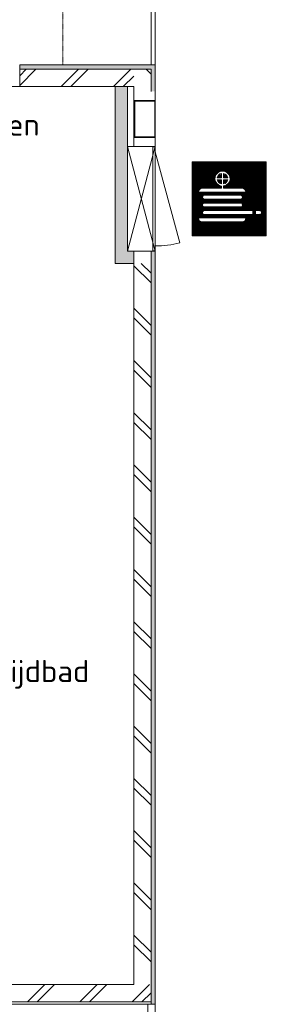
# Model space of a CAD drawing. Header units: millimetres. Extents: x 2016 to 102618, y -16590 to 68005.
# Tile 264 of 654: x 62400 to 64400, y 52400 to 60398. Entities that reach past the tile are written whole.
import ezdxf

# ---------------------------------------------------------------- set-up
doc = ezdxf.new("R2010")
doc.units = ezdxf.units.MM
doc.linetypes.add('dash 2_2', pattern=[4, 2, -2])
for name, color, linetype, lineweight in [('A-ANNO-NOTE', 131, 'Continuous', 5), ('A-AREA-IDEN', 2, 'Continuous', 9), ('A-DETL', 90, 'Continuous', 18), ('A-DETL-GENF', 92, 'Continuous', 13), ('A-FLOR', 192, 'Continuous', 13), ('A-GENM', 13, 'Continuous', 13), ('A-GLAZ-CWMG', 51, 'Continuous', 13), ('A-WALL', 113, 'Continuous', 13), ('A-WALL-FNSH', 113, 'Continuous', 25), ('A-WALL-PATT', 111, 'Continuous', 25), ('E-FIRE', 2, 'Continuous', 13), ('G-ANNO-TEXT', 231, 'Continuous', 9), ('I-WALL', 2, 'Continuous', 13)]:
    doc.layers.add(name, color=color, linetype=linetype, lineweight=lineweight)
doc.styles.add('ISOCPEUR_2', font='isocpeur.ttf', dxfattribs={"height": 180})

# ---------------------------------------------------------------- blocks, each defined once
blk = doc.blocks.new('Rectangular Mullion - aluminium kozijn_RT62_68mm-4490195-00 Begane grond')
at = {"layer": 'A-GLAZ-CWMG'}
for p, q in [((-68, 31), (0, 31)), ((-68, -31), (-68, 31)), ((0, 31), (0, -31)), ((0, -31), (-68, -31))]:
    blk.add_line(p, q, dxfattribs=at)
blk = doc.blocks.new('65_VCS_FA_brandslanghaspelkast_inbouw - inbouw_ajax_dicht_790x790x225 antraciet-4110440-00 Begane grond')
at = {"layer": 'A-DETL-GENF'}
blk.add_line((-258, 17.5), (481.9, 215.8), dxfattribs=at)
blk.add_arc((-258, 17.5), 766, 360, 15, dxfattribs=at)
at = {"layer": 'E-FIRE', "lineweight": 5}
for p, q in [((549.5, 17.5), (-299.5, -209.5)), ((-299.5, 17.5), (549.5, -209.5)), ((-299.5, -209.5), (-299.5, 17.5)), ((549.5, 17.5), (549.5, -209.5)), ((549.5, -209.5), (-299.5, -209.5))]:
    blk.add_line(p, q, dxfattribs=at)
at = {"layer": 'E-FIRE'}
for p, q in [((-297.5, 17.5), (547.5, 17.5)), ((-297.5, 17.5), (-297.5, -3.5)), ((547.5, -3.5), (547.5, 17.5)), ((-299.5, -3.5), (549.5, -3.5)), ((-299.5, -209.5), (-299.5, -3.5)), ((549.5, -3.5), (549.5, -209.5))]:
    blk.add_line(p, q, dxfattribs=at)
blk = doc.blocks.new('Afvalbak - Type 1-V306-00 Begane grond')
at = {"layer": 'A-GENM', "lineweight": 18}
for p, q in [((-24, 272), (-24, 107)), ((269, 277), (-19, 277)), ((-19, 272), (269, 272)), ((-19, 272), (-19, 112)), ((269, 272), (269, 112)), ((274, 107), (274, 272)), ((274, 107), (-24, 107)), ((269, 112), (-19, 112))]:
    blk.add_line(p, q, dxfattribs=at)
for centre, start, end in [((-19, 272), 90, 180), ((269, 272), 360, 90)]:
    blk.add_arc(centre, 5, start, end, dxfattribs=at)

msp = doc.modelspace()

# ---------------------------------------------------------------- hatches: boundary and pattern name
at = {"layer": 'A-WALL-PATT', "lineweight": 13}
h = msp.add_hatch(color=256, dxfattribs=at)
h.paths.add_polyline_path([(63436.1, 59995), (63465, 59995), (63465, 60030), (62400, 60030), (62400, 59995), (63325, 59995)], flags=0)
h.paths.add_polyline_path([(59175, 59995), (60640, 59995), (60640, 60030), (59000, 60030), (59000, 59995), (59035, 59995)], flags=0)
at = {"layer": 'A-WALL-PATT', "lineweight": 5}
h = msp.add_hatch(dxfattribs=at)
h.set_pattern_fill('FP_334', color=256, angle=-135, style=0, pattern_type=2)
h.set_pattern_definition([(225, (61180, 59995), (212.13, -212.13), []), (225, (61180, 57795), (212.132, -212.132), [])])
h.paths.add_polyline_path([(62400, 59855), (63325, 59855), (63325, 59995), (62400, 59995)], flags=0)
h.paths.add_polyline_path([(59175, 59855), (60640, 59855), (60640, 59995), (59035, 59995), (59035, 59855)], flags=0)
h = msp.add_hatch(dxfattribs=at)
h.set_pattern_fill('FP_195', color=256, angle=-135, style=0, pattern_type=2)
h.set_pattern_definition([(315, (63325, 56277.5), (212.132, 212.132), []), (315, (65525, 56277.5), (212.132, 212.132), [])])
h.paths.add_polyline_path([(63325, 52560), (63465, 52560), (63465, 58418), (63325, 58418), (63325, 54401)], flags=0)
h.paths.add_polyline_path([(63436.1, 59815), (63465, 59815), (63465, 59995), (63325, 59995), (63325, 59815)], flags=0)
at = {"layer": 'A-WALL-PATT'}
h = msp.add_hatch(color=256, dxfattribs=at)
h.paths.add_polyline_path([(63500, 34920), (63500, 35447.5), (63465, 35447.5), (63465, 34920)], flags=0)
h.paths.add_polyline_path([(63500, 38065), (63500, 48974.5), (63465, 48974.5), (63465, 38065)], flags=0)
h.paths.add_polyline_path([(63485, 52400), (63500, 52400), (63500, 58418), (63465, 58418), (63465, 52400)], flags=0)
h.paths.add_polyline_path([(63500, 59815), (63500, 60030), (63465, 60030), (63465, 59815), (63495, 59815)], flags=0)
for points in [[(63173, 58518), (63273, 58518), (63273, 59855), (63173, 59855), (63173, 58609.1)], [(63273, 58418), (63273, 58518), (63173, 58518), (63173, 58418)], [(63325, 58418), (63325, 58518), (63273, 58518), (63273, 58418)], [(63485.7, 58418), (63500, 58418), (63500, 58518), (63465, 58518), (63465, 58418), (63479, 58418)]]:
    msp.add_hatch(color=256, dxfattribs=at).paths.add_polyline_path(points, flags=0)
at = {"layer": 'A-WALL-PATT', "lineweight": 5}
h = msp.add_hatch(dxfattribs=at)
h.set_pattern_fill('FP_371', color=256, angle=225, style=0, pattern_type=2)
h.set_pattern_definition([(45, (61250, 52400), (-212.132, 212.132), []), (45, (61250, 54600), (-212.132, 212.132), [])])
h.paths.add_polyline_path([(63325, 52420), (63465, 52420), (63465, 52560), (59000, 52560), (59000, 52420), (62191.7, 52420)], flags=0)

# ---------------------------------------------------------------- linework, layer by layer
at = {"layer": 'A-ANNO-NOTE', "lineweight": 9}
for p, q in [((63800, 58642.5), (63800, 59242.5)), ((63800, 59242.5), (64400, 59242.5)), ((63800, 59234.5), (64400, 59234.5)), ((63800, 59226.5), (64400, 59226.5)), ((63800, 59218.5), (64400, 59218.5)), ((63800, 59210.5), (64400, 59210.5)), ((63800, 59202.5), (64400, 59202.5)), ((63800, 59194.5), (64400, 59194.5)), ((63800, 59186.5), (64400, 59186.5)), ((64400, 59242.5), (64400, 58642.5)), ((63800, 59178.5), (64400, 59178.5)), ((63800, 59170.5), (64400, 59170.5)), ((63800, 59162.5), (64021, 59162.5)), ((63800, 59154.5), (64007.6, 59154.5)), ((63800, 59146.5), (63999, 59146.5)), ((63800, 59138.5), (63993, 59138.5)), ((63800, 59130.5), (63988.6, 59130.5)), ((63800, 59122.5), (63985.6, 59122.5)), ((63800, 59114.5), (63983.7, 59114.5)), ((63800, 59106.5), (63982.8, 59106.5)), ((64036.7, 59114.5), (64002, 59114.5)), ((64004.5, 59122.5), (64036.7, 59122.5)), ((64008.9, 59130.5), (64036.7, 59130.5)), ((64016, 59138.5), (64036.7, 59138.5)), ((64036.7, 59148.8), (64036.7, 59114.5)), ((64054.1, 59114.5), (64054.1, 59148.5)), ((64054.1, 59138.5), (64073.3, 59138.5)), ((64054.1, 59130.5), (64080.4, 59130.5)), ((64054.1, 59122.5), (64084.8, 59122.5)), ((64087.3, 59114.5), (64054.1, 59114.5)), ((64068.3, 59162.5), (64400, 59162.5)), ((64081.7, 59154.5), (64400, 59154.5)), ((64090.2, 59146.5), (64400, 59146.5)), ((64096.3, 59138.5), (64400, 59138.5)), ((64100.7, 59130.5), (64400, 59130.5)), ((64103.8, 59122.5), (64400, 59122.5)), ((64105.6, 59114.5), (64400, 59114.5)), ((64106.5, 59106.5), (64400, 59106.5)), ((63800, 59098.5), (63983.5, 59098.5)), ((63800, 59090.5), (63985.3, 59090.5)), ((63800, 59082.5), (63988.2, 59082.5)), ((63800, 59074.5), (63992.4, 59074.5)), ((63800, 59066.5), (63998.3, 59066.5)), ((63800, 59058.5), (64006.6, 59058.5)), ((63800, 59050.5), (64019.4, 59050.5)), ((63800, 59042.5), (64036.7, 59042.5)), ((63800, 59034.5), (64036.7, 59034.5)), ((63800, 59026.5), (63870.9, 59026.5)), ((64036.7, 59028.3), (63881.3, 59028.3)), ((64002.2, 59097), (64036.7, 59097)), ((64004.3, 59090.5), (64036.7, 59090.5)), ((64008.5, 59082.5), (64036.7, 59082.5)), ((64015.3, 59074.5), (64036.7, 59074.5)), ((64036.7, 59097), (64036.7, 59063.5)), ((64036.7, 59045.3), (64036.7, 59028.3)), ((64054.1, 59097), (64087.1, 59097)), ((64054.1, 59063.8), (64054.1, 59097)), ((64054.1, 59090.5), (64085.1, 59090.5)), ((64054.1, 59082.5), (64080.9, 59082.5)), ((64054.1, 59074.5), (64074.1, 59074.5)), ((64054.1, 59028.3), (64054.1, 59047.3)), ((64054.1, 59042.5), (64400, 59042.5)), ((64054.1, 59034.5), (64400, 59034.5)), ((64203.3, 59028.3), (64054.1, 59028.3)), ((64068.8, 59050.5), (64400, 59050.5)), ((64083.7, 59058.5), (64400, 59058.5)), ((64092.3, 59066.5), (64400, 59066.5)), ((64098.2, 59074.5), (64400, 59074.5)), ((64102.3, 59082.5), (64400, 59082.5)), ((64104.9, 59090.5), (64400, 59090.5)), ((64106.3, 59098.5), (64400, 59098.5)), ((64213.6, 59026.5), (64400, 59026.5)), ((63800, 59018.5), (63858.7, 59018.5)), ((63800, 59010.5), (63853.2, 59010.5)), ((63800, 59002.5), (63850.7, 59002.5)), ((63800, 58994.5), (64400, 58994.5)), ((63800, 58986.5), (64400, 58986.5)), ((63800, 58978.5), (64400, 58978.5)), ((63800, 58970.5), (63890.3, 58970.5)), ((63800, 58962.5), (63883.4, 58962.5)), ((63800, 58954.5), (63882.4, 58954.5)), ((63800, 58946.5), (63885.9, 58946.5)), ((63850.2, 58997.2), (64234.3, 58997.2)), ((64189.8, 58972.6), (63898.2, 58972.6)), ((64197.8, 58970.5), (64400, 58970.5)), ((64202.2, 58946.5), (64400, 58946.5)), ((64204.7, 58962.5), (64400, 58962.5)), ((64205.7, 58954.5), (64400, 58954.5)), ((64225.9, 59018.5), (64400, 59018.5)), ((64231.3, 59010.5), (64400, 59010.5)), ((64233.9, 59002.5), (64400, 59002.5)), ((63800, 58938.5), (64400, 58938.5)), ((63800, 58930.5), (64400, 58930.5)), ((63800, 58922.5), (64400, 58922.5)), ((63800, 58914.5), (64400, 58914.5)), ((63800, 58906.5), (63890.9, 58906.5)), ((63800, 58898.5), (63883.5, 58898.5)), ((63800, 58890.5), (63882.4, 58890.5)), ((63800, 58882.5), (63885.6, 58882.5)), ((63800, 58874.5), (64400, 58874.5)), ((63800, 58866.5), (64400, 58866.5)), ((63898.2, 58940.7), (64189.8, 58940.7)), ((64189.8, 58908.3), (63898.2, 58908.3)), ((63898.2, 58876.3), (64189.8, 58876.3)), ((64197.2, 58906.5), (64400, 58906.5)), ((64202.4, 58882.5), (64400, 58882.5)), ((64204.6, 58898.5), (64400, 58898.5)), ((64205.7, 58890.5), (64400, 58890.5)), ((63800, 58858.5), (64400, 58858.5)), ((63800, 58850.5), (64400, 58850.5)), ((63800, 58842.5), (63887.3, 58842.5)), ((63800, 58834.5), (63882.7, 58834.5)), ((63800, 58826.5), (63882.8, 58826.5)), ((63800, 58818.5), (63888, 58818.5)), ((63800, 58810.5), (64400, 58810.5)), ((63800, 58802.5), (64400, 58802.5)), ((63800, 58794.5), (64400, 58794.5)), ((63800, 58786.5), (63850.2, 58786.5)), ((63850.2, 58787.1), (64234.3, 58787.1)), ((64289.9, 58846.8), (63898.2, 58846.8)), ((63898.2, 58814.8), (64289.9, 58814.8)), ((64234.3, 58786.5), (64400, 58786.5)), ((64289.9, 58814.8), (64289.9, 58846.8)), ((64289.9, 58842.5), (64313.2, 58842.5)), ((64289.9, 58834.5), (64313.2, 58834.5)), ((64289.9, 58826.5), (64313.2, 58826.5)), ((64289.9, 58818.5), (64313.2, 58818.5)), ((64313.2, 58814.8), (64313.2, 58846.9)), ((64313.2, 58846.9), (64333.2, 58846.9)), ((64333.2, 58814.8), (64313.2, 58814.8)), ((64333.2, 58846.9), (64361.3, 58841.1)), ((64361.3, 58820.6), (64333.2, 58814.8)), ((64351.3, 58818.5), (64400, 58818.5)), ((64354.5, 58842.5), (64400, 58842.5)), ((64361.3, 58841.1), (64361.3, 58820.6)), ((64361.3, 58834.5), (64400, 58834.5)), ((64361.3, 58826.5), (64400, 58826.5)), ((63800, 58778.5), (63851.4, 58778.5)), ((63800, 58770.5), (63855, 58770.5)), ((63800, 58762.5), (63862.3, 58762.5)), ((63800, 58754.5), (64400, 58754.5)), ((63800, 58746.5), (64400, 58746.5)), ((63800, 58738.5), (64400, 58738.5)), ((63800, 58730.5), (64400, 58730.5)), ((63800, 58722.5), (64400, 58722.5)), ((63800, 58714.5), (64400, 58714.5)), ((63800, 58706.5), (64400, 58706.5)), ((64203.3, 58756), (63881.3, 58756)), ((64222.2, 58762.5), (64400, 58762.5)), ((64229.5, 58770.5), (64400, 58770.5)), ((64233.1, 58778.5), (64400, 58778.5)), ((63800, 58698.5), (64400, 58698.5)), ((63800, 58690.5), (64400, 58690.5)), ((63800, 58682.5), (64400, 58682.5)), ((63800, 58674.5), (64400, 58674.5)), ((63800, 58666.5), (64400, 58666.5)), ((63800, 58658.5), (64400, 58658.5)), ((63800, 58650.5), (64400, 58650.5)), ((64400, 58642.5), (63800, 58642.5))]:
    msp.add_line(p, q, dxfattribs=at)
for centre, radius, start, end in [((64047, 59103.8), 64.2, 92.11616, 177.91562), ((64046.3, 59108.1), 63.5, 181.74314, 261.24283), ((64045.5, 59105.2), 44.5, 101.52471, 168.04825), ((64042.3, 59103.7), 64.3, 2.1638, 87.88383), ((64043.6, 59105.1), 44.7, 12.07922, 76.38714), ((64049.5, 59104.2), 57.1, 274.70508, 1.93048), ((63881.3, 58997.2), 31, 90, 180), ((64045.7, 59107.2), 44.6, 193.1676, 258.36328), ((64043.7, 59107.2), 44.6, 283.56952, 346.86044), ((64203.3, 58997.2), 31, 0, 90), ((63898.2, 58956.6), 16, 90, 270), ((64189.8, 58956.6), 16, 270, 90), ((63898.2, 58892.3), 16, 90, 270), ((64189.8, 58892.3), 16, 270, 90), ((63881.3, 58787.1), 31, 180, 270), ((63898.2, 58830.8), 16, 90, 270), ((64203.3, 58787.1), 31, 270, 0)]:
    msp.add_arc(centre, radius, start, end, dxfattribs=at)
at = {"layer": 'A-DETL', "linetype": 'dash 2_2', "lineweight": 13}
msp.add_line((62750, 60030), (62750, 62047.5), dxfattribs=at)
at = {"layer": 'A-FLOR'}
for p, q in [((63465, 60030), (63465, 62030)), ((63500, 60030), (63500, 62030))]:
    msp.add_line(p, q, dxfattribs=at)
at = {"layer": 'A-WALL', "color": 250, "lineweight": 18}
for p, q in [((62400, 59995), (62400, 59855)), ((63465, 59995), (62400, 59995)), ((63465, 59815), (63465, 59995)), ((62400, 59855), (63173, 59855)), ((63273, 59855), (63325, 59855)), ((63325, 59855), (63325, 59815)), ((63465, 52420), (63465, 58518)), ((63325, 52560), (63325, 58418)), ((63325, 52560), (59175, 52560)), ((59000, 52420), (63465, 52420))]:
    msp.add_line(p, q, dxfattribs=at)
at = {"layer": 'A-WALL', "color": 10, "lineweight": 9}
for p, q in [((63465, 59995), (63465, 59815)), ((63273, 59855), (63173, 59855)), ((63325, 58518), (63325, 58418)), ((63465, 58518), (63465, 52560))]:
    msp.add_line(p, q, dxfattribs=at)
at = {"layer": 'A-WALL-FNSH', "color": 10, "lineweight": 9}
for p, q in [((63500, 60030), (62400, 60030)), ((62400, 60030), (62400, 59995)), ((63500, 60030), (63500, 59815)), ((63173, 58418), (63173, 59855)), ((63273, 58518), (63273, 59855)), ((63479, 58518), (63500, 58518)), ((63500, 52400), (63500, 58518)), ((63173, 58418), (63325, 58418)), ((63465, 52400), (63465, 52560)), ((63465, 52400), (63500, 52400))]:
    msp.add_line(p, q, dxfattribs=at)
at = {"layer": 'A-WALL-FNSH', "color": 7, "lineweight": 13}
for p, q in [((59035, 52400), (63465, 52400)), ((63465, 52400), (63465, 52420))]:
    msp.add_line(p, q, dxfattribs=at)
at = {"layer": 'I-WALL'}
for p, q in [((62400, 59855), (60640, 59855)), ((63325, 59367), (63325, 59815)), ((63500, 59815), (63500, 59735)), ((63500, 59447), (63500, 59365)), ((63500, 58520), (63500, 58518))]:
    msp.add_line(p, q, dxfattribs=at)

# ---------------------------------------------------------------- block references
at = {"layer": 'A-GENM', "rotation": 270}
msp.add_blockref('Afvalbak - Type 1-V306-00 Begane grond', (63223, 59716), dxfattribs=at)
at = {"layer": 'A-GLAZ-CWMG', "extrusion": (0, 0, -1), "rotation": 90.00000000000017}
msp.add_blockref('Rectangular Mullion - aluminium kozijn_RT62_68mm-4490195-00 Begane grond', (-63469, 52400), dxfattribs=at)
at = {"layer": 'E-FIRE', "rotation": 269.9999999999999}
msp.add_blockref('65_VCS_FA_brandslanghaspelkast_inbouw - inbouw_ajax_dicht_790x790x225 antraciet-4110440-00 Begane grond', (63482.5, 59067.5), dxfattribs=at)

# ---------------------------------------------------------------- texts
at = {"layer": 'A-AREA-IDEN', "insert": (60619.3, 55196.9), "char_height": 180, "width": 2789.872, "attachment_point": 1, "style": 'ISOCPEUR_2'}
msp.add_mtext('Berging wedstrijdbad', dxfattribs=at)
at = {"layer": 'G-ANNO-TEXT', "color": 7, "insert": (59526.2, 59635.6), "char_height": 180, "width": 3791.982, "attachment_point": 1, "style": 'ISOCPEUR_2'}
msp.add_mtext('gang iwn. min. maat tussen ', dxfattribs=at)

doc.saveas('drawing.dxf')
